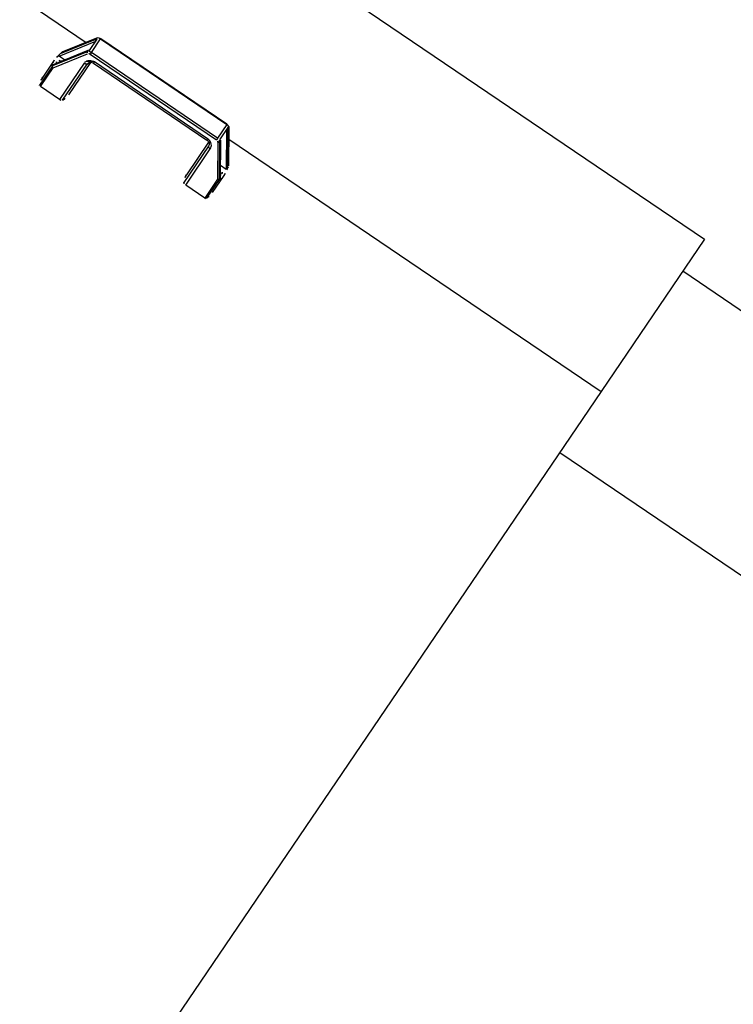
# Model space of a CAD drawing. Header units: metres. Extents: x 7482748 to 7484637, y 5684406 to 5687014.
# Tile 261 of 295: x 7484499.605 to 7484500.071, y 5686559.98 to 5686560.623. Entities that reach past the tile are written whole.
import ezdxf

# ---------------------------------------------------------------- set-up
doc = ezdxf.new("R2010")
doc.units = ezdxf.units.M
doc.header["$MEASUREMENT"] = 0
doc.layers.add('projektowane obiekty', color=5, linetype='Continuous', lineweight=35)

# ---------------------------------------------------------------- blocks, each defined once
blk = doc.blocks.new('zw$D414')
at = {"layer": 'projektowane obiekty', "lineweight": 30}
for p, q in [((2.136321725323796, 3.480000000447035), (3.346321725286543, 3.480000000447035)), ((3.346321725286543, 3.480000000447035), (3.346321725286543, 3.359805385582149)), ((3.346321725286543, 3.455000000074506), (4.457366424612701, 3.455000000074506)), ((2.94394907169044, 3.364784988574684), (2.930072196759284, 3.343953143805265)), ((2.930405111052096, 3.34534528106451), (2.94394907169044, 3.365677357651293)), ((2.943975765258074, 3.365773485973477), (2.93045287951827, 3.345473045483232)), ((2.94394907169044, 3.365677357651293), (2.94394907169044, 3.364784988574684)), ((2.944821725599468, 3.356696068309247), (2.944821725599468, 3.365619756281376)), ((3.046117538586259, 3.367092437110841), (2.946525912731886, 3.367092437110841)), ((2.946525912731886, 3.366987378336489), (2.946525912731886, 3.367092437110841)), ((2.946525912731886, 3.356278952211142), (2.946525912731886, 3.366987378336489)), ((2.946525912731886, 3.366987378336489), (3.046117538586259, 3.366987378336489)), ((3.046117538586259, 3.366987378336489), (3.046117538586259, 3.367092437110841)), ((3.046117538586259, 3.366987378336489), (3.046117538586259, 3.356278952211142)), ((3.047821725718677, 3.365619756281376), (3.047821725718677, 3.356696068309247)), ((3.062190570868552, 3.345473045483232), (3.048667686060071, 3.365773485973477)), ((3.048694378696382, 3.364784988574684), (3.048694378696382, 3.365677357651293)), ((3.048694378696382, 3.365677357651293), (3.062238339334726, 3.34534528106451)), ((3.062571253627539, 3.343953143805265), (3.048694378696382, 3.364784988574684)), ((2.542643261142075, 3.359805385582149), (2.940000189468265, 3.359805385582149)), ((2.930485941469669, 3.342380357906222), (2.944808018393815, 3.363880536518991)), ((3.047835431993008, 3.363880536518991), (3.062157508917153, 3.342380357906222)), ((3.05264326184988, 3.359805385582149), (3.346321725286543, 3.359805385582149)), ((3.346321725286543, 3.359805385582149), (3.346321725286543, 0.1201946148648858)), ((2.943975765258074, 3.355957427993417), (2.930029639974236, 3.33502162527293)), ((2.930072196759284, 3.335029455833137), (2.94394907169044, 3.355861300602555)), ((2.94394907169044, 3.354968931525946), (2.930405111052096, 3.334636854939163)), ((2.931421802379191, 3.333969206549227), (2.944808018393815, 3.354064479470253)), ((2.94394907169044, 3.355861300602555), (2.94394907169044, 3.354968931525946)), ((2.946525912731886, 3.356278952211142), (2.946525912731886, 3.354937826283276)), ((3.046117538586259, 3.356278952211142), (2.946525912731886, 3.356278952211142)), ((2.946525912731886, 3.354937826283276), (3.046117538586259, 3.354937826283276)), ((3.040975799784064, 3.352253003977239), (2.951667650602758, 3.352253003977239)), ((3.046117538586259, 3.356278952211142), (3.046117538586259, 3.354937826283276)), ((3.047835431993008, 3.354064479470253), (3.061221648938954, 3.333969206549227)), ((3.062610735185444, 3.335026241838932), (3.048667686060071, 3.355957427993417)), ((3.048694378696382, 3.354968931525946), (3.048694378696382, 3.355861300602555)), ((3.048694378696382, 3.355861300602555), (3.062571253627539, 3.335029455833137)), ((3.062238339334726, 3.334636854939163), (3.048694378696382, 3.354968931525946)), ((2.946544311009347, 3.347778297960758), (2.946544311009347, 3.319140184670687)), ((2.948491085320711, 3.31982805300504), (2.948491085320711, 3.348466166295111)), ((2.949821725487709, 3.324940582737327), (2.949821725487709, 3.350679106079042)), ((2.951617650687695, 3.351145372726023), (3.041025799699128, 3.351145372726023)), ((3.042821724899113, 3.350678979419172), (3.042821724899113, 3.324940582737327)), ((3.044152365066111, 3.348466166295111), (3.044152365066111, 3.31982805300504)), ((3.046099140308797, 3.319140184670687), (3.046099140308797, 3.347778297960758)), ((2.934931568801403, 3.342380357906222), (2.930485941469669, 3.342380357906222)), ((3.062157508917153, 3.342380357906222), (3.057711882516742, 3.342380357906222)), ((2.929321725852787, 3.338364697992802), (2.929321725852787, 3.324940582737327)), ((2.930438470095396, 3.334576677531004), (2.930438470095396, 3.319505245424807)), ((2.931421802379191, 3.319140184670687), (2.931421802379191, 3.333969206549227)), ((3.061221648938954, 3.333969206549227), (3.061221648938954, 3.319140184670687)), ((3.062204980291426, 3.319505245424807), (3.062204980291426, 3.334576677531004)), ((3.063321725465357, 3.324940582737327), (3.063321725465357, 3.338364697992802)), ((2.946544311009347, 3.319140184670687), (2.931421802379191, 3.319140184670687)), ((3.061221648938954, 3.319140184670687), (3.046099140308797, 3.319140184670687)), ((3.346321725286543, 3.311758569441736), (3.595839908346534, 3.311758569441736))]:
    blk.add_line(p, q, dxfattribs=at)
for points in [[(2.946525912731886, 3.367092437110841), (2.945421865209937, 3.366897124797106), (2.944439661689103, 3.36630873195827), (2.943975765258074, 3.365773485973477)], [(3.048325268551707, 3.366192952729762), (3.047875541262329, 3.366564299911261), (3.046875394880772, 3.367002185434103), (3.046117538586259, 3.367092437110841)], [(3.048667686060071, 3.365773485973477), (3.048325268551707, 3.366192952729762)], [(2.944870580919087, 3.356814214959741), (2.94409276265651, 3.356120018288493), (2.943975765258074, 3.355957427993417)], [(2.948491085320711, 3.348466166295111), (2.948545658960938, 3.348962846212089), (2.948717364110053, 3.349473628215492), (2.949014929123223, 3.349975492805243), (2.949441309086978, 3.350442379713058), (2.950471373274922, 3.351083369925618), (2.951667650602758, 3.351355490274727)], [(2.951667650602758, 3.351355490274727), (2.951667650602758, 3.351150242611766), (2.951667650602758, 3.351248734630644), (2.951667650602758, 3.351635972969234), (2.951667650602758, 3.352253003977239)], [(3.040975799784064, 3.351355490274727), (3.040975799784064, 3.351150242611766), (3.040975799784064, 3.351248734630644), (3.040975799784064, 3.351635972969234), (3.040975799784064, 3.352253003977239)], [(3.040975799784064, 3.351355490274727), (3.042172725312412, 3.351083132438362), (3.043203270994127, 3.350441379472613), (3.043628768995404, 3.349975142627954), (3.043926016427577, 3.349473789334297), (3.044097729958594, 3.348963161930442), (3.044152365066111, 3.348466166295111)], [(3.048667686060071, 3.355957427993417), (3.047939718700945, 3.356703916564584), (3.047772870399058, 3.356814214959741)], [(2.948491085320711, 3.348466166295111), (2.948232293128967, 3.348192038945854), (2.947785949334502, 3.347971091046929), (2.947201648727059, 3.34782787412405), (2.946544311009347, 3.347778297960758)], [(3.044152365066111, 3.348466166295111), (3.044411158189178, 3.348192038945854), (3.04485750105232, 3.347971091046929), (3.045441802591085, 3.34782787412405), (3.046099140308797, 3.347778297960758)], [(2.930072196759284, 3.343953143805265), (2.930039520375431, 3.34376400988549), (2.930002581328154, 3.343430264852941), (2.929959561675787, 3.342789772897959), (2.929944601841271, 3.342431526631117)], [(3.062698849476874, 3.342431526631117), (3.062656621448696, 3.343237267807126), (3.062625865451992, 3.343583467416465), (3.062591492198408, 3.343846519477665), (3.062571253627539, 3.343953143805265)], [(2.929944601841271, 3.334297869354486), (2.929986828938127, 3.334833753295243), (2.930017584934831, 3.334988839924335)], [(2.930017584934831, 3.334988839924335), (2.93003458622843, 3.33502902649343)], [(2.93003458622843, 3.33502902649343), (2.930051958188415, 3.335043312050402)], [(2.930051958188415, 3.335043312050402), (2.930072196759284, 3.335029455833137)], [(3.062571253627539, 3.335029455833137), (3.062603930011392, 3.335035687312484), (3.062608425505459, 3.335029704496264)], [(3.062608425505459, 3.335029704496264), (3.062640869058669, 3.334928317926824)], [(3.062640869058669, 3.334928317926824), (3.062683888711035, 3.334559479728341), (3.062698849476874, 3.334297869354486)]]:
    blk.add_lwpolyline(points, dxfattribs=at)
for centre, major_axis, ratio, start_param, end_param in [((2.944808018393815, 3.365219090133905), (0.0008322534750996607, -0.0005543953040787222), 0.3832487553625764, 3.140912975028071, 3.391549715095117), ((2.944808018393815, 3.364326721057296), (0.0008322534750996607, -0.0005543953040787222), 0.3832487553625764, 3.391549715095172, 4.96234732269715), ((2.946525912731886, 3.36430255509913), (-0.003000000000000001, 3.673940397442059e-19), 0.8949410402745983, 4.71238898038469, 5.745598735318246), ((2.946525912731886, 3.36341018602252), (0.003000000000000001, 0), 0.8949410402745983, 2.174945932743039, 2.604006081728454), ((3.046117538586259, 3.36430255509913), (-0.003000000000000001, 3.673940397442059e-19), 0.8949410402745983, 3.679179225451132, 4.71238898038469), ((3.046117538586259, 3.36341018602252), (0.003000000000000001, 0), 0.8949410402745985, 0.5375865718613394, 0.9666467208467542), ((3.047835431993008, 3.364326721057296), (-0.0008322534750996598, -0.0005543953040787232), 0.3832487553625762, 1.320843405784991, 2.891637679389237), ((3.047835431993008, 3.365219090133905), (-0.0008322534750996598, -0.0005543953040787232), 0.3832487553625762, 2.891636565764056, 3.14248598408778), ((2.944808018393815, 3.354510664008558), (-0.0008322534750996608, 0.000554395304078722), 0.3832487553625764, 0.2499507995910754, 1.82075575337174), ((2.944808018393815, 3.355403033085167), (-0.0008322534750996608, 0.000554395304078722), 0.3832487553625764, 6.2827684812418, 6.533136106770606), ((2.946525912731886, 3.354486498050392), (-0.003000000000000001, 3.673940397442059e-19), 0.8949410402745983, 5.316538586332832, 5.745598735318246), ((2.946525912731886, 3.353594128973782), (0.003000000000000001, 0), 0.8949410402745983, 1.570796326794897, 2.604006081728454), ((2.946525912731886, 3.353147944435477), (-0.002, 2.449293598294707e-19), 0.8949410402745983, 4.71238898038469, 5.745598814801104), ((3.092821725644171, 3.353578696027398), (-0.05, 6.123233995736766e-18), 0.4461844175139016, 0.09718017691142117, 0.231221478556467), ((3.046117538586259, 3.353594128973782), (0.003000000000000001, 0), 0.8949410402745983, 0.5375865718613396, 1.570796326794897), ((3.046117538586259, 3.353147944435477), (-0.002, 2.449293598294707e-19), 0.8949410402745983, 3.679179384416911, 4.71238898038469), ((3.046117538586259, 3.354486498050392), (-0.003000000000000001, 3.673940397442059e-19), 0.8949410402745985, 3.679179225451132, 4.108239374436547), ((3.047835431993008, 3.354510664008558), (0.0008322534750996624, 0.0005543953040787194), 0.3832487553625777, 4.462433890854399, 6.03322921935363), ((3.047835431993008, 3.355403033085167), (0.0008322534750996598, 0.000554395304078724), 0.3832487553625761, 6.033228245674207, 6.283929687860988), ((2.996321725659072, 3.438944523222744), (0.06557442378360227, 0.1045737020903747), 0.1314627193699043, 2.75486153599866, 2.785124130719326), ((2.930420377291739, 3.343644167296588), (-5.646017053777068e-05, -0.001845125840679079), 0.09347533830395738, 3.358086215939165, 3.542168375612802), ((2.899821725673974, 3.353578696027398), (-0.05, 6.123233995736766e-18), 0.4461844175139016, 2.910371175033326, 3.025928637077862), ((2.996321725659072, 3.438944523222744), (-0.06557442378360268, 0.1045737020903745), 0.1314627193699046, 3.498061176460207, 3.528323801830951), ((2.996321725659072, 3.338364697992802), (-0.067, 8.205133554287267e-18), 0.4461844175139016, 6.146722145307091, 6.283185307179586), ((2.930485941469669, 3.342826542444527), (-0.00116421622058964, 1.425753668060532e-19), 0.3832487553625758, 1.087181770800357, 1.570796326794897), ((2.937821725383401, 3.338364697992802), (0.006750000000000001, 0), 0.4461844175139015, 2.193184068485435, 3.141592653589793), ((3.054821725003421, 3.338364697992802), (0.006750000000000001, 0), 0.4461844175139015, 0, 0.9484085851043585), ((3.062157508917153, 3.342826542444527), (0.00116421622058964, 0), 0.3832487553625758, 4.71238898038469, 5.196004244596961), ((2.996321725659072, 3.338364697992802), (-0.067, 8.205133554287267e-18), 0.4461844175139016, 3.141592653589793, 3.278055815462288), ((2.996321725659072, 3.338364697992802), (-0.067, 8.205133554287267e-18), 0.4461844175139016, 0, 0.136463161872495), ((2.996321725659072, 3.438944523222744), (0.06557442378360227, 0.1045737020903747), 0.1314627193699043, 3.084751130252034, 3.115013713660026), ((2.930420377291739, 3.332935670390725), (-3.371930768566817e-05, 0.001709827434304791), 0.1042911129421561, 5.996430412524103, 6.180517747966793), ((2.931421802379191, 3.334415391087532), (0.0009922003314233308, -0.0003002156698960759), 0.4152132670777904, 3.449400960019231, 4.837366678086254), ((2.937821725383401, 3.338364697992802), (0.006750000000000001, 0), 0.4461844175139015, 3.141592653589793, 3.512192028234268), ((3.054821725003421, 3.338364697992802), (0.006750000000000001, 0), 0.4461844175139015, 5.912585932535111, 6.283185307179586), ((3.061221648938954, 3.334415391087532), (0.000992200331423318, 0.0003002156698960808), 0.4152132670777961, 4.587412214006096, 5.975371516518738), ((3.062223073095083, 3.332935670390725), (3.371930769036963e-05, 0.001709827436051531), 0.1042911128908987, 0.1026624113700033, 0.2867394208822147), ((2.996321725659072, 3.438944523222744), (-0.06557442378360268, 0.1045737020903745), 0.1314627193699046, 3.16817154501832, 3.198434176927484), ((2.996321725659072, 3.338364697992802), (-0.067, 8.205133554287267e-18), 0.4461844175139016, 3.005129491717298, 3.141592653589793), ((2.996321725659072, 3.324940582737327), (0.067, 0), 0.4461844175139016, 3.141592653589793, 3.32442778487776), ((2.931421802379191, 3.319586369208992), (-0.001, 1.224646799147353e-19), 0.4461844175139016, 0.1828336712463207, 1.570796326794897), ((2.946544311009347, 3.320032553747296), (-0.002, 2.449293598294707e-19), 0.4461844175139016, 1.570796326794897, 2.910371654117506), ((2.899821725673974, 3.324940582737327), (0.05, 0), 0.4461844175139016, 6.051963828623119, 6.283185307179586), ((3.092821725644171, 3.324940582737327), (0.05, 0), 0.4461844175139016, 3.141592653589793, 3.37281413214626), ((3.046099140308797, 3.320032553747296), (-0.002, 2.449293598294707e-19), 0.4461844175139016, 0.2312209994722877, 1.570796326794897), ((3.061221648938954, 3.319586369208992), (-0.001, 1.224646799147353e-19), 0.4461844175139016, 1.570796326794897, 2.958758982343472), ((2.996321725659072, 3.324940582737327), (0.067, 0), 0.4461844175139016, 6.100350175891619, 6.283185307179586)]:
    blk.add_ellipse(centre, major_axis=major_axis, ratio=ratio, start_param=start_param, end_param=end_param, dxfattribs=at)
for points, knots in [([(2.951667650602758, 3.352253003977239), (2.950537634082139, 3.352253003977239), (2.948650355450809, 3.351684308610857), (2.94725489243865, 3.350184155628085), (2.946875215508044, 3.349366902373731), (2.946802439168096, 3.349173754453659)], [0, 0, 0, 0, 3.271565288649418, 5.452608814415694, 6.107651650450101, 6.107651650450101, 6.107651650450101, 6.107651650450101]), ([(3.046099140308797, 3.347778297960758), (3.046099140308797, 3.348788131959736), (3.045126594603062, 3.351164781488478), (3.042480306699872, 3.352253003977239), (3.040975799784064, 3.352253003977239)], [0, 0, 0, 0, 3.225779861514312, 7.526819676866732, 7.526819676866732, 7.526819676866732, 7.526819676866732])]:
    blk.add_open_spline(points, degree=3, knots=knots, dxfattribs=at)
blk.add_open_spline([(2.946802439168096, 3.349173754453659), (2.946632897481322, 3.348723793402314), (2.946544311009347, 3.348250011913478), (2.946544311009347, 3.347778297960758)], degree=3, dxfattribs=at)

msp = doc.modelspace()

# ---------------------------------------------------------------- block references
at = {"linetype": 'Continuous', "rotation": 325.8417172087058}
msp.add_blockref('zw$D414', (7484495.32933387, 5686559.478934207), dxfattribs=at)

doc.saveas('drawing.dxf')
